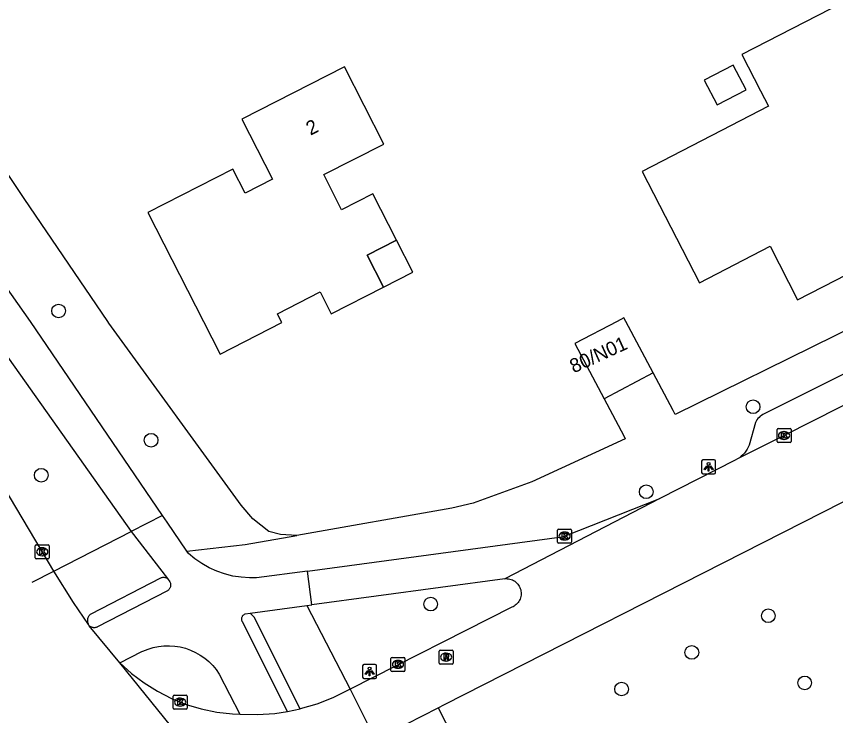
# Model space of a CAD drawing. Extents: x 162722 to 165099, y 384721 to 386283.
# Drawn here: x 163586.6 to 163645.1, y 384971.9 to 385021.8 of the extents above; entities that cross this region are included whole.
import ezdxf

# ---------------------------------------------------------------- set-up
doc = ezdxf.new("R2010")
doc.units = 0
for name, color, linetype in [('IMGEO_Berm_groen', 7, 'Continuous'), ('IMGEO_Boom', 7, 'Continuous'), ('IMGEO_Fietspad_gesloten', 7, 'Continuous'), ('IMGEO_Fietspad_open', 7, 'Continuous'), ('IMGEO_Kolk', 7, 'Continuous'), ('IMGEO_Lichtpunt', 7, 'Continuous'), ('IMGEO_Pand', 7, 'Continuous'), ('IMGEO_Pand_nummerreeks', 7, 'Continuous'), ('IMGEO_Pand_overbouw', 7, 'Continuous'), ('IMGEO_Rijbaan_lokaal_gesloten', 7, 'Continuous'), ('IMGEO_Rijbaan_lokaal_open', 7, 'Continuous'), ('IMGEO_Rioolput', 7, 'Continuous'), ('IMGEO_Verkeerseiland_groen', 7, 'Continuous'), ('IMGEO_Voetpad_open', 7, 'Continuous')]:
    doc.layers.add(name, color=color, linetype=linetype)

msp = doc.modelspace()

# ---------------------------------------------------------------- linework, layer by layer
at = {"layer": 'IMGEO_Berm_groen'}
msp.add_lwpolyline([(163606.612, 384984.717), (163605.448, 384984.787), (163604.614, 384984.993), (163603.461, 384985.918), (163602.642, 384986.891), (163593.194, 384999.881), (163593.123, 384999.982), (163587.152, 385008.775), (163581.426, 385017.279), (163577.48, 385023.446), (163572.462, 385031.793), (163569.561, 385037.32), (163560.804, 385053.572), (163537.658, 385099.535)], dxfattribs=at)
at = {"layer": 'IMGEO_Boom'}
for centre in [(163589.596, 385000.741), (163639.167, 384993.904), (163596.197, 384991.517), (163588.364, 384989.019), (163631.541, 384987.839), (163616.158, 384979.827), (163640.259, 384978.994), (163634.798, 384976.374), (163629.782, 384973.764), (163642.854, 384974.195)]:
    msp.add_circle(centre, 0.489, dxfattribs=at)
at = {"layer": 'IMGEO_Fietspad_gesloten'}
for points in [[(163597.022, 384986.15), (163587.589, 385000), (163582.597, 385007.052), (163579.92, 385011.063), (163571.946, 385024.667), (163560.259, 385047.562), (163555.253, 385057.23), (163545.735, 385073.867), (163536.916, 385090.611), (163533.407, 385097.475)], [(163569.478, 385023.427), (163578.544, 385008.07), (163580.283, 385005.45), (163584.148, 385000), (163594.782, 384985.005)], [(163597.022, 384986.15), (163594.782, 384985.005)], [(163598.756, 384983.598), (163597.352, 384985.666), (163597.022, 384986.15)], [(163594.782, 384985.005), (163597.372, 384981.641)], [(163607.358, 384982.164), (163603.731, 384981.703), (163603.219, 384981.695), (163602.622, 384981.735), (163602.031, 384981.828), (163601.451, 384981.974), (163600.886, 384982.171), (163600.341, 384982.417), (163599.82, 384982.711), (163599.328, 384983.051), (163598.868, 384983.433), (163598.756, 384983.598)], [(163607.671, 384979.775), (163607.358, 384982.164)], [(163597.372, 384981.641), (163597.55, 384981.409), (163597.567, 384981.369), (163597.581, 384981.326), (163597.591, 384981.281), (163597.596, 384981.236), (163597.598, 384981.191), (163597.596, 384981.145), (163597.59, 384981.1), (163597.58, 384981.056), (163597.566, 384981.013), (163597.548, 384980.971), (163597.526, 384980.931), (163597.501, 384980.893), (163597.472, 384980.858), (163597.441, 384980.825), (163597.407, 384980.795), (163597.37, 384980.768), (163597.331, 384980.745), (163592.38, 384978.201), (163592.357, 384978.189), (163592.317, 384978.171), (163592.276, 384978.157), (163592.233, 384978.147), (163592.189, 384978.14), (163592.145, 384978.137), (163592.102, 384978.139), (163592.058, 384978.144), (163592.015, 384978.153), (163591.973, 384978.166), (163591.932, 384978.183), (163591.893, 384978.203), (163591.856, 384978.226), (163591.821, 384978.253), (163591.789, 384978.283)], [(163603.27, 384979.185), (163607.328, 384979.729)], [(163607.328, 384979.729), (163607.671, 384979.775)], [(163605.939, 384972.158), (163602.719, 384978.552), (163602.705, 384978.581), (163602.691, 384978.616), (163602.681, 384978.653), (163602.674, 384978.69), (163602.67, 384978.728), (163602.67, 384978.766), (163602.673, 384978.804), (163602.679, 384978.841), (163602.689, 384978.878), (163602.702, 384978.914), (163602.718, 384978.948), (163602.737, 384978.981), (163602.759, 384979.012), (163602.784, 384979.041), (163602.811, 384979.067), (163602.84, 384979.091), (163602.872, 384979.113), (163602.905, 384979.131), (163603.27, 384979.185)], [(163593.981, 384975.642), (163595.538, 384976.435), (163595.62, 384976.473), (163595.981, 384976.616), (163596.353, 384976.726), (163596.733, 384976.803), (163597.119, 384976.845), (163597.507, 384976.852), (163597.894, 384976.825), (163598.277, 384976.764), (163598.653, 384976.668), (163599.019, 384976.54), (163599.372, 384976.379), (163599.709, 384976.187), (163600.028, 384975.966), (163600.326, 384975.717), (163600.6, 384975.443), (163600.849, 384975.145), (163601.07, 384974.826), (163602.547, 384971.957)]]:
    msp.add_lwpolyline(points, dxfattribs=at)
at = {"layer": 'IMGEO_Fietspad_open'}
for points in [[(163607.358, 384982.164), (163625.531, 384984.633), (163625.716, 384984.681), (163632.503, 384987.36)], [(163621.456, 384981.636), (163607.671, 384979.775)]]:
    msp.add_lwpolyline(points, dxfattribs=at)
at = {"layer": 'IMGEO_Kolk'}
for p, q in [((163640.881, 384991.428), (163640.881, 384992.28)), ((163640.956, 384992.354), (163641.808, 384992.354)), ((163641.882, 384992.28), (163641.882, 384991.428)), ((163641.369, 384992.134), (163641.394, 384992.134)), ((163641.808, 384991.354), (163640.956, 384991.354)), ((163641.392, 384991.574), (163641.367, 384991.574)), ((163625.215, 384984.255), (163625.215, 384985.107)), ((163625.29, 384985.181), (163626.142, 384985.181)), ((163625.703, 384984.961), (163625.728, 384984.961)), ((163626.216, 384985.107), (163626.216, 384984.255)), ((163626.142, 384984.181), (163625.29, 384984.181)), ((163625.726, 384984.401), (163625.701, 384984.401)), ((163587.932, 384983.132), (163587.932, 384983.984)), ((163588.007, 384984.058), (163588.859, 384984.058)), ((163588.42, 384983.838), (163588.445, 384983.838)), ((163588.933, 384983.984), (163588.933, 384983.132)), ((163588.859, 384983.058), (163588.007, 384983.058)), ((163588.443, 384983.278), (163588.418, 384983.278)), ((163613.323, 384975.096), (163613.323, 384975.948)), ((163613.398, 384976.022), (163614.25, 384976.022)), ((163614.324, 384975.948), (163614.324, 384975.096)), ((163613.811, 384975.802), (163613.836, 384975.802)), ((163614.25, 384975.022), (163613.398, 384975.022)), ((163613.834, 384975.242), (163613.809, 384975.242)), ((163597.779, 384972.403), (163597.779, 384973.255)), ((163597.854, 384973.329), (163598.706, 384973.329)), ((163598.267, 384973.109), (163598.292, 384973.109)), ((163598.78, 384973.255), (163598.78, 384972.403)), ((163598.29, 384972.549), (163598.265, 384972.549)), ((163598.706, 384972.329), (163597.854, 384972.329))]:
    msp.add_line(p, q, dxfattribs=at)
for points in [[(163640.881, 384991.428), (163640.881, 384992.28)], [(163640.956, 384992.354), (163641.808, 384992.354)], [(163641.882, 384992.28), (163641.882, 384991.428)], [(163641.202, 384992.054), (163641.325, 384992.054), (163641.325, 384991.903), (163641.455, 384992.054), (163641.619, 384992.054), (163641.473, 384991.903), (163641.626, 384991.654), (163641.474, 384991.654), (163641.389, 384991.818), (163641.325, 384991.751), (163641.325, 384991.654), (163641.202, 384991.654), (163641.202, 384992.054)], [(163641.808, 384991.354), (163640.956, 384991.354)], [(163625.215, 384984.255), (163625.215, 384985.107)], [(163625.29, 384985.181), (163626.142, 384985.181)], [(163625.536, 384984.881), (163625.659, 384984.881), (163625.659, 384984.73), (163625.789, 384984.881), (163625.953, 384984.881), (163625.807, 384984.73), (163625.96, 384984.481), (163625.808, 384984.481), (163625.723, 384984.645), (163625.659, 384984.578), (163625.659, 384984.481), (163625.536, 384984.481), (163625.536, 384984.881)], [(163626.216, 384985.107), (163626.216, 384984.255)], [(163626.142, 384984.181), (163625.29, 384984.181)], [(163587.932, 384983.132), (163587.932, 384983.984)], [(163588.007, 384984.058), (163588.859, 384984.058)], [(163588.253, 384983.758), (163588.376, 384983.758), (163588.376, 384983.607), (163588.506, 384983.758), (163588.67, 384983.758), (163588.524, 384983.607), (163588.677, 384983.358), (163588.525, 384983.358), (163588.44, 384983.522), (163588.376, 384983.455), (163588.376, 384983.358), (163588.253, 384983.358), (163588.253, 384983.758)], [(163588.933, 384983.984), (163588.933, 384983.132)], [(163588.859, 384983.058), (163588.007, 384983.058)], [(163613.323, 384975.096), (163613.323, 384975.948)], [(163613.398, 384976.022), (163614.25, 384976.022)], [(163614.324, 384975.948), (163614.324, 384975.096)], [(163613.644, 384975.722), (163613.767, 384975.722), (163613.767, 384975.571), (163613.897, 384975.722), (163614.061, 384975.722), (163613.915, 384975.571), (163614.068, 384975.322), (163613.916, 384975.322), (163613.831, 384975.486), (163613.767, 384975.419), (163613.767, 384975.322), (163613.644, 384975.322), (163613.644, 384975.722)], [(163614.25, 384975.022), (163613.398, 384975.022)], [(163597.779, 384972.403), (163597.779, 384973.255)], [(163597.854, 384973.329), (163598.706, 384973.329)], [(163598.1, 384973.029), (163598.223, 384973.029), (163598.223, 384972.878), (163598.353, 384973.029), (163598.517, 384973.029), (163598.371, 384972.878), (163598.524, 384972.629), (163598.372, 384972.629), (163598.287, 384972.793), (163598.223, 384972.726), (163598.223, 384972.629), (163598.1, 384972.629), (163598.1, 384973.029)], [(163598.78, 384973.255), (163598.78, 384972.403)], [(163598.706, 384972.329), (163597.854, 384972.329)]]:
    msp.add_lwpolyline(points, dxfattribs=at)
for centre, start, end in [((163640.958, 384992.278), 91.55205, 178.44795), ((163640.958, 384992.278), 91.55205, 178.44795), ((163641.806, 384992.278), 1.55205, 88.44795), ((163641.806, 384992.278), 1.55205, 88.44795), ((163640.958, 384991.43), 181.55205, 268.44795), ((163640.958, 384991.43), 181.55205, 268.44795), ((163641.806, 384991.43), 271.55205, 358.44795), ((163641.806, 384991.43), 271.55205, 358.44795), ((163625.292, 384985.105), 91.55205, 178.44795), ((163625.292, 384985.105), 91.55205, 178.44795), ((163626.14, 384985.105), 1.55205, 88.44795), ((163626.14, 384985.105), 1.55205, 88.44795), ((163625.292, 384984.257), 181.55205, 268.44795), ((163625.292, 384984.257), 181.55205, 268.44795), ((163626.14, 384984.257), 271.55205, 358.44795), ((163626.14, 384984.257), 271.55205, 358.44795), ((163588.009, 384983.982), 91.55205, 178.44795), ((163588.009, 384983.982), 91.55205, 178.44795), ((163588.857, 384983.982), 1.55205, 88.44795), ((163588.857, 384983.982), 1.55205, 88.44795), ((163588.009, 384983.134), 181.55205, 268.44795), ((163588.009, 384983.134), 181.55205, 268.44795), ((163588.857, 384983.134), 271.55205, 358.44795), ((163588.857, 384983.134), 271.55205, 358.44795), ((163613.4, 384975.946), 91.55205, 178.44795), ((163613.4, 384975.946), 91.55205, 178.44795), ((163614.248, 384975.946), 1.55205, 88.44795), ((163614.248, 384975.946), 1.55205, 88.44795), ((163613.4, 384975.098), 181.55205, 268.44795), ((163613.4, 384975.098), 181.55205, 268.44795), ((163614.248, 384975.098), 271.55205, 358.44795), ((163614.248, 384975.098), 271.55205, 358.44795), ((163597.856, 384973.253), 91.55205, 178.44795), ((163597.856, 384973.253), 91.55205, 178.44795), ((163598.704, 384973.253), 1.55205, 88.44795), ((163598.704, 384973.253), 1.55205, 88.44795), ((163597.856, 384972.405), 181.55205, 268.44795), ((163597.856, 384972.405), 181.55205, 268.44795), ((163598.704, 384972.405), 271.55205, 358.44795), ((163598.704, 384972.405), 271.55205, 358.44795)]:
    msp.add_arc(centre, 0.0765, start, end, dxfattribs=at)
for centre, major_axis, ratio, start_param, end_param in [((163641.368, 384991.854), (-0.387, 0.002), 0.722429, 4.712389, 7.853982), ((163641.393, 384991.854), (-0.39, 0.002), 0.717154, 1.570796, 4.712389), ((163625.702, 384984.681), (-0.387, 0.002), 0.722429, 4.712389, 7.853982), ((163625.727, 384984.681), (-0.39, 0.002), 0.717154, 1.570796, 4.712389), ((163588.419, 384983.558), (-0.387, 0.002), 0.722429, 4.712389, 7.853982), ((163588.444, 384983.558), (-0.39, 0.002), 0.717154, 1.570796, 4.712389), ((163613.81, 384975.522), (-0.387, 0.002), 0.722429, 4.712389, 7.853982), ((163613.835, 384975.522), (-0.39, 0.002), 0.717154, 1.570796, 4.712389), ((163598.266, 384972.829), (-0.387, 0.002), 0.722429, 4.712389, 7.853982), ((163598.291, 384972.829), (-0.39, 0.002), 0.717154, 1.570796, 4.712389)]:
    msp.add_ellipse(centre, major_axis=major_axis, ratio=ratio, start_param=start_param, end_param=end_param, dxfattribs=at)
at = {"layer": 'IMGEO_Lichtpunt'}
for p, q in [((163635.499, 384990.028), (163635.499, 384989.221)), ((163635.499, 384990.028), (163635.499, 384989.221)), ((163636.401, 384990.123), (163635.593, 384990.123)), ((163636.401, 384990.123), (163635.593, 384990.123)), ((163636.495, 384989.221), (163636.495, 384990.028)), ((163636.495, 384989.221), (163636.495, 384990.028)), ((163635.593, 384989.127), (163636.401, 384989.127)), ((163635.593, 384989.127), (163636.401, 384989.127)), ((163611.302, 384975.422), (163611.302, 384974.615)), ((163611.302, 384975.422), (163611.302, 384974.615)), ((163612.204, 384975.517), (163611.396, 384975.517)), ((163612.204, 384975.517), (163611.396, 384975.517)), ((163612.298, 384974.615), (163612.298, 384975.422)), ((163612.298, 384974.615), (163612.298, 384975.422)), ((163611.396, 384974.521), (163612.204, 384974.521)), ((163611.396, 384974.521), (163612.204, 384974.521))]:
    msp.add_line(p, q, dxfattribs=at)
for points in [[(163635.873, 384989.692), (163635.912, 384989.664), (163635.724, 384989.402), (163635.686, 384989.429), (163635.873, 384989.692)], [(163635.975, 384989.644), (163636.022, 384989.644), (163636.022, 384989.322), (163635.975, 384989.322), (163635.975, 384989.644)], [(163636.085, 384989.664), (163636.123, 384989.691), (163636.31, 384989.429), (163636.271, 384989.401), (163636.085, 384989.664)], [(163611.676, 384975.086), (163611.715, 384975.058), (163611.527, 384974.796), (163611.489, 384974.823), (163611.676, 384975.086)], [(163611.778, 384975.038), (163611.825, 384975.038), (163611.825, 384974.716), (163611.778, 384974.716), (163611.778, 384975.038)], [(163611.888, 384975.058), (163611.926, 384975.085), (163612.113, 384974.823), (163612.074, 384974.795), (163611.888, 384975.058)]]:
    msp.add_lwpolyline(points, dxfattribs=at)
for centre in [(163635.998, 384989.826), (163611.801, 384975.22)]:
    msp.add_circle(centre, 0.0994, dxfattribs=at)
for centre, start, end in [((163635.593, 384990.028), 90, 180), ((163635.593, 384990.028), 90, 180), ((163636.401, 384990.028), 0, 90), ((163636.401, 384990.028), 0, 90), ((163635.593, 384989.221), 180, 270), ((163635.593, 384989.221), 180, 270), ((163636.401, 384989.221), 270, 0), ((163636.401, 384989.221), 270, 360), ((163611.396, 384975.422), 90, 180), ((163611.396, 384975.422), 90, 180), ((163612.204, 384975.422), 0, 90), ((163612.204, 384975.422), 0, 90), ((163611.396, 384974.615), 180, 270), ((163611.396, 384974.615), 180, 270), ((163612.204, 384974.615), 270, 0), ((163612.204, 384974.615), 270, 360)]:
    msp.add_arc(centre, 0.0946, start, end, dxfattribs=at)
at = {"layer": 'IMGEO_Pand'}
for points in [[(163652.332, 385014.237), (163651.433, 385015.98), (163653.166, 385016.873), (163649.174, 385024.616), (163638.372, 385019.046), (163639.712, 385016.444), (163640.273, 385015.355), (163636.911, 385013.621), (163631.249, 385010.701), (163635.344, 385002.76), (163640.383, 385005.359), (163642.352, 385001.541), (163645.089, 385002.953), (163650.273, 385005.626), (163649.636, 385006.86), (163654.77, 385009.508), (163652.332, 385014.237)], [(163612.034, 385009.111), (163609.796, 385007.972), (163608.523, 385010.471), (163612.804, 385012.652), (163609.997, 385018.162), (163602.681, 385014.435), (163604.87, 385010.138), (163602.924, 385009.147), (163602.047, 385010.87), (163595.979, 385007.779), (163599.942, 385000), (163601.132, 384997.663), (163605.542, 384999.91), (163605.497, 385000), (163605.217, 385000.549), (163608.272, 385002.105), (163609.065, 385000.55), (163612.789, 385002.447), (163611.632, 385004.719), (163613.728, 385005.787), (163612.034, 385009.111)], [(163635.684, 385017.226), (163636.597, 385015.454), (163638.672, 385016.522), (163637.759, 385018.295), (163635.684, 385017.226)], [(163632.038, 384996.334), (163630.096, 385000), (163629.956, 385000.264), (163629.458, 385000), (163626.458, 384998.411), (163628.54, 384994.481)], [(163632.038, 384996.334), (163628.54, 384994.481)]]:
    msp.add_lwpolyline(points, dxfattribs=at)
at = {"layer": 'IMGEO_Pand_overbouw'}
msp.add_lwpolyline([(163613.728, 385005.787), (163611.632, 385004.719), (163612.789, 385002.447), (163614.885, 385003.515)], close=True, dxfattribs=at)
at = {"layer": 'IMGEO_Rijbaan_lokaal_gesloten'}
for points in [[(163589.269, 384982.185), (163585.242, 384988.904), (163580.059, 384998.396), (163579.239, 385000), (163549.378, 385058.477), (163548.928, 385059.309)], [(163587.703, 384981.381), (163589.269, 384982.185)], [(163591.726, 384978.376), (163590.666, 384979.947), (163589.269, 384982.185)], [(163591.789, 384978.283), (163591.726, 384978.376)], [(163593.981, 384975.642), (163591.789, 384978.283)], [(163603.913, 384963.327), (163593.981, 384975.642)], [(163593.981, 384975.642), (163594.811, 384974.882), (163595.706, 384974.2), (163596.659, 384973.6), (163597.661, 384973.087), (163598.704, 384972.667), (163599.782, 384972.341), (163600.884, 384972.112), (163602.002, 384971.983), (163602.547, 384971.957)], [(163610.401, 384973.756), (163610.263, 384973.679), (163609.166, 384973.136), (163608.025, 384972.694), (163606.849, 384972.355)], [(163610.401, 384973.756), (163612.225, 384970.148)], [(163602.547, 384971.957), (163603.796, 384971.935), (163605.043, 384972.024), (163605.939, 384972.158)], [(163605.939, 384972.158), (163606.849, 384972.355)]]:
    msp.add_lwpolyline(points, dxfattribs=at)
at = {"layer": 'IMGEO_Rijbaan_lokaal_open'}
for points in [[(163665.048, 385003.872), (163657.46, 385000), (163655.257, 384998.876), (163641.382, 384991.854), (163638.054, 384990.181)], [(163616.682, 384972.414), (163617.155, 384972.654), (163665.451, 384997.209)], [(163638.054, 384990.181), (163637.888, 384990.098), (163632.503, 384987.36)], [(163632.503, 384987.36), (163621.456, 384981.636)], [(163621.456, 384981.636), (163621.533, 384981.64), (163621.628, 384981.638), (163621.722, 384981.627), (163621.815, 384981.607), (163621.906, 384981.58), (163621.994, 384981.544), (163622.078, 384981.501), (163622.159, 384981.45), (163622.234, 384981.392), (163622.304, 384981.328), (163622.368, 384981.258), (163622.426, 384981.183), (163622.476, 384981.102), (163622.519, 384981.017), (163622.555, 384980.929), (163622.582, 384980.838), (163622.601, 384980.745), (163622.612, 384980.651), (163622.614, 384980.556), (163622.608, 384980.461), (163622.593, 384980.368), (163622.57, 384980.275), (163622.539, 384980.186), (163622.5, 384980.099), (163622.453, 384980.016), (163622.399, 384979.938), (163622.339, 384979.865), (163622.272, 384979.798), (163622.199, 384979.736), (163622.122, 384979.682), (163622.039, 384979.635), (163621.953, 384979.595), (163610.401, 384973.756)], [(163612.225, 384970.148), (163616.682, 384972.414)]]:
    msp.add_lwpolyline(points, dxfattribs=at)
at = {"layer": 'IMGEO_Rioolput'}
for p, q in [((163616.834, 384976.54), (163617.686, 384976.54)), ((163616.759, 384975.614), (163616.759, 384976.466)), ((163617.247, 384976.32), (163617.272, 384976.32)), ((163617.76, 384976.466), (163617.76, 384975.614)), ((163617.686, 384975.54), (163616.834, 384975.54)), ((163617.27, 384975.76), (163617.245, 384975.76))]:
    msp.add_line(p, q, dxfattribs=at)
for points in [[(163616.834, 384976.54), (163617.686, 384976.54)], [(163616.759, 384975.614), (163616.759, 384976.466)], [(163617.348, 384976.238), (163617.096, 384976.24), (163617.096, 384975.84)], [(163617.096, 384975.84), (163617.22, 384975.84), (163617.22, 384976.002), (163617.231, 384976.002)], [(163617.274, 384976.159), (163617.22, 384976.159), (163617.22, 384976.078)], [(163617.22, 384976.078), (163617.272, 384976.078)], [(163617.278, 384975.973), (163617.349, 384975.84), (163617.489, 384975.84), (163617.424, 384975.966)], [(163617.76, 384976.466), (163617.76, 384975.614)], [(163617.686, 384975.54), (163616.834, 384975.54)]]:
    msp.add_lwpolyline(points, dxfattribs=at)
for centre, radius, start, end in [((163616.836, 384976.464), 0.0765, 91.55205, 178.44795), ((163616.836, 384976.464), 0.0765, 91.55205, 178.44795), ((163617.684, 384976.464), 0.0765, 1.55205, 88.44795), ((163617.684, 384976.464), 0.0765, 1.55205, 88.44795), ((163617.23, 384975.949), 0.0533, 26.02933, 88.69889), ((163617.256, 384976.267), 0.19, 274.7715, 282.96867), ((163617.28, 384976.063), 0.0964, 77.00612, 93.18647), ((163617.294, 384976.12), 0.0378, 276.66336, 79.67722), ((163617.347, 384976.128), 0.109, 350.36119, 89.41601), ((163617.345, 384976.128), 0.112, 277.58423, 350.98172), ((163617.329, 384975.913), 0.108, 29.51342, 73.79051), ((163616.836, 384975.616), 0.0765, 181.55205, 268.44795), ((163616.836, 384975.616), 0.0765, 181.55205, 268.44795), ((163617.684, 384975.616), 0.0765, 271.55205, 358.44795), ((163617.684, 384975.616), 0.0765, 271.55205, 358.44795)]:
    msp.add_arc(centre, radius, start, end, dxfattribs=at)
for centre, major_axis, ratio, start_param, end_param in [((163617.246, 384976.04), (-0.387, 0.002), 0.722429, 4.712389, 7.853982), ((163617.271, 384976.04), (-0.39, 0.002), 0.717154, 1.570796, 4.712389)]:
    msp.add_ellipse(centre, major_axis=major_axis, ratio=ratio, start_param=start_param, end_param=end_param, dxfattribs=at)
at = {"layer": 'IMGEO_Verkeerseiland_groen'}
msp.add_lwpolyline([(163616.682, 384972.414), (163623.451, 384959.212)], dxfattribs=at)
at = {"layer": 'IMGEO_Voetpad_open'}
for points in [[(163660.208, 385021.626), (163665.987, 385009.79), (163660.022, 385006.836), (163651.744, 385002.622), (163651.838, 385002.399), (163647.04, 385000), (163644.998, 384998.979), (163633.611, 384993.362), (163633.458, 384993.651), (163632.038, 384996.334)], [(163653.117, 385000), (163639.86, 384993.351), (163639.765, 384993.292), (163639.677, 384993.226), (163639.594, 384993.151), (163639.518, 384993.07), (163639.45, 384992.982), (163639.39, 384992.888), (163639.335, 384992.781), (163638.881, 384991.157), (163638.828, 384991.029), (163638.753, 384990.88), (163638.664, 384990.739), (163638.563, 384990.607), (163638.45, 384990.483), (163638.328, 384990.371), (163638.195, 384990.27), (163638.054, 384990.181)], [(163628.54, 384994.481), (163629.937, 384991.84), (163630.049, 384991.628), (163623.386, 384988.54), (163619.2, 384987.018), (163617.666, 384986.663), (163606.612, 384984.717)], [(163589.269, 384982.185), (163594.782, 384985.005)], [(163598.756, 384983.598), (163602.92, 384984.067), (163606.612, 384984.717)], [(163597.372, 384981.641), (163597.332, 384981.664), (163597.29, 384981.683), (163597.246, 384981.699), (163597.202, 384981.71), (163597.156, 384981.718), (163597.11, 384981.721), (163597.064, 384981.72), (163597.018, 384981.715), (163596.973, 384981.706), (163596.928, 384981.693), (163596.88, 384981.674), (163591.899, 384979.117), (163591.859, 384979.085), (163591.821, 384979.05), (163591.787, 384979.012), (163591.756, 384978.971), (163591.729, 384978.927), (163591.706, 384978.881), (163591.688, 384978.834), (163591.673, 384978.784), (163591.663, 384978.734), (163591.658, 384978.683), (163591.657, 384978.632), (163591.661, 384978.58), (163591.67, 384978.53), (163591.682, 384978.48), (163591.7, 384978.432), (163591.721, 384978.385), (163591.726, 384978.376)], [(163607.328, 384979.729), (163610.401, 384973.756)], [(163606.849, 384972.355), (163603.549, 384978.887), (163603.27, 384979.185)]]:
    msp.add_lwpolyline(points, dxfattribs=at)

# ---------------------------------------------------------------- texts
at = {"layer": 'IMGEO_Pand_nummerreeks'}
for s, rotation, p in [('2', 26.99777, (163607.581, 385013.249)), ('80/N01', 24.44395, (163626.367, 384996.285))]:
    msp.add_text(s, height=1, rotation=rotation, dxfattribs=at).set_placement(p)

doc.saveas('drawing.dxf')
